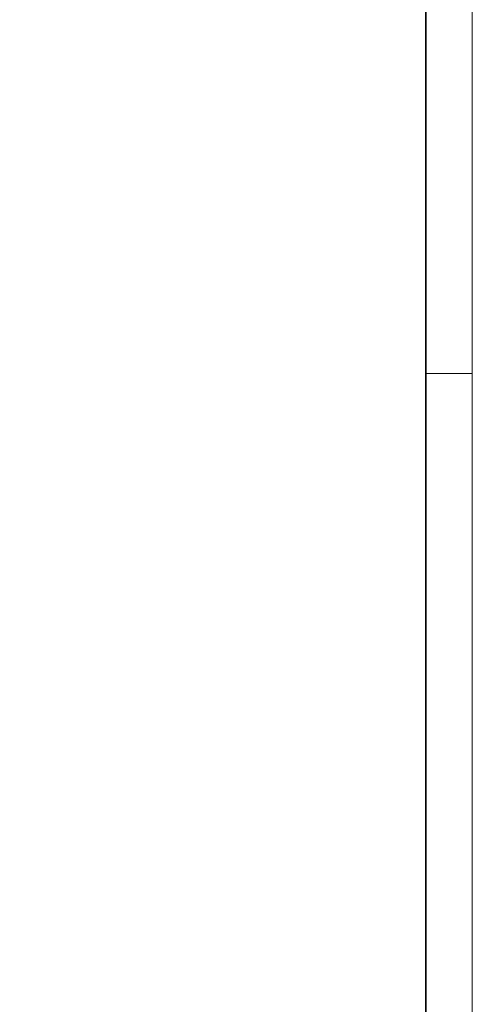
# Model space of a CAD drawing. Extents: x -420 to 300, y 62 to 1162.
# Tile 270 of 271: x 252 to 300, y 886 to 991. Entities that reach past the tile are written whole.
import ezdxf
from ezdxf.lldxf.tags import DXFTag

# ---------------------------------------------------------------- set-up
doc = ezdxf.new("R2010")
doc.units = 0
doc.layers.add('iwb_Plankopf Rahmen', color=7, linetype='Continuous', lineweight=35)
tags = doc.linetypes.add('grob', pattern=[14, 3, -8, 3]).pattern_tags.tags
tags[8:9] = [DXFTag(74, 4), DXFTag(75, 0), DXFTag(340, '0'), DXFTag(46, 0.0), DXFTag(50, 0.0), DXFTag(44, 0.0), DXFTag(45, 0.0)]
tags[6:7] = [DXFTag(74, 4), DXFTag(75, 0), DXFTag(340, '0'), DXFTag(46, 0.0), DXFTag(50, 0.0), DXFTag(44, 0.0), DXFTag(45, 0.0)]
tags[4:5] = [DXFTag(74, 4), DXFTag(75, 0), DXFTag(340, '0'), DXFTag(46, 0.0), DXFTag(50, 0.0), DXFTag(44, 0.0), DXFTag(45, 0.0)]

msp = doc.modelspace()

# ---------------------------------------------------------------- linework, layer by layer
at = {"layer": 'iwb_Plankopf Rahmen', "color": 8, "linetype": 'grob', "lineweight": 5, "ltscale": 0.13, "true_color": 0x808080}
msp.add_line((300.35, 953.43), (295.35, 953.43), dxfattribs=at)
at = {"layer": 'iwb_Plankopf Rahmen', "color": 8, "lineweight": 13, "ltscale": 0.13, "true_color": 0x808080}
msp.add_lwpolyline([(300.35, 62.43), (-419.65, 62.43), (-419.65, 1162.43), (300.35, 1162.43), (300.35, 62.43)], close=True, dxfattribs=at)
at = {"layer": 'iwb_Plankopf Rahmen', "ltscale": 0.35}
msp.add_lwpolyline([(-399.65, 67.43), (-399.65, 1157.43), (295.35, 1157.43), (295.35, 67.43), (-399.65, 67.43)], close=True, dxfattribs=at)

doc.saveas('drawing.dxf')
